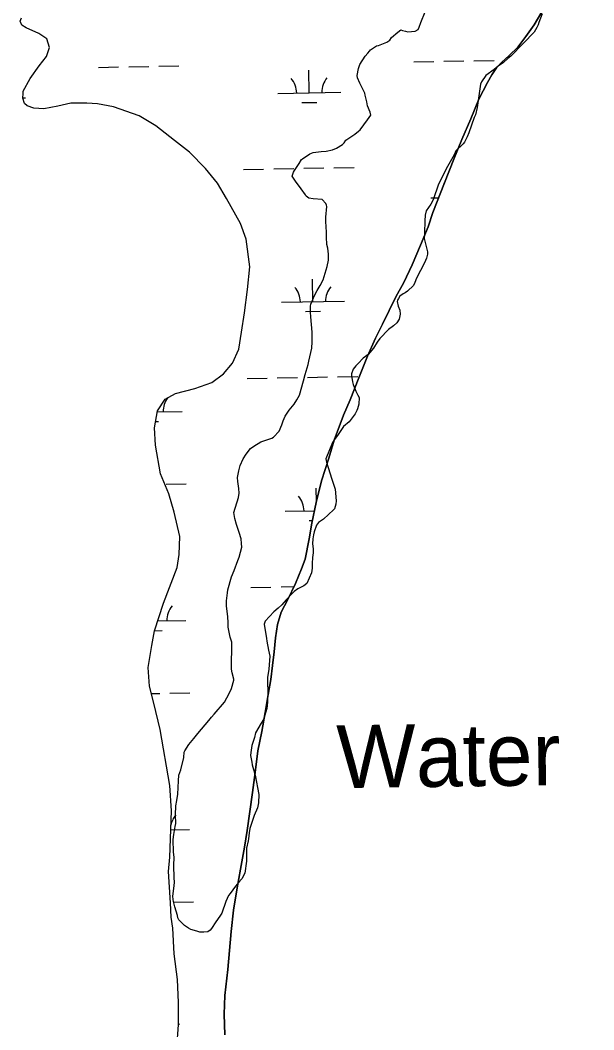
# Model space of a CAD drawing. Extents: x 3903937 to 3942190, y 260677 to 286651.
# Drawn here: x 3912518 to 3913431, y 266987 to 268594 of the extents above; entities that cross this region are included whole.
import ezdxf

# ---------------------------------------------------------------- set-up
doc = ezdxf.new("R2010")
doc.units = 0
for name, color, linetype in [('V-GRID-MAJR', 7, 'Continuous'), ('V-RIVR-IDEN', 7, 'Continuous'), ('V-SITE-VEGE', 7, 'Continuous'), ('V-TOPO-SHOR', 7, 'Continuous'), ('V-WETL-SWMP', 7, 'Continuous')]:
    doc.layers.add(name, color=color, linetype=linetype)

msp = doc.modelspace()

# ---------------------------------------------------------------- linework, layer by layer
at = {"layer": 'V-GRID-MAJR'}
msp.add_spline([(3913520.4, 266109.8), (3913415.5, 272167.8), (3913310.7, 278227.7), (3913205.8, 284287.7), (3913205.7, 284289.6)], degree=3, dxfattribs=at)
at = {"layer": 'V-SITE-VEGE'}
for points in [[(3912982.8, 268082.1), (3912982.8, 268097.5), (3912980.4, 268121.5), (3912979.9, 268129.2), (3912979.9, 268138.9), (3912980.5, 268142), (3912986.2, 268155.8), (3912990.8, 268163.5), (3912995.4, 268171.6), (3913000.1, 268180.8), (3913006.8, 268201.8), (3913008.9, 268212), (3913008.9, 268221.7), (3913007.5, 268230.9), (3913005.9, 268236.6), (3913006, 268241.2), (3913005.5, 268244.3), (3913005.5, 268256.5), (3913004.6, 268273.4), (3913004.6, 268280.6), (3913006.2, 268297.5), (3913005.7, 268299.5), (3913004.2, 268302.1), (3912998.6, 268308.3), (3912984.2, 268309.3), (3912977.6, 268310.4), (3912973, 268314), (3912972, 268316), (3912965.4, 268325.3), (3912956.2, 268337.6), (3912950.6, 268345.8), (3912953.2, 268352), (3912954.7, 268354.5), (3912961.9, 268365.7), (3912965.6, 268371.9), (3912967.1, 268373.4), (3912978.9, 268381), (3912984, 268383), (3912996.8, 268385), (3913005, 268385.5), (3913015.3, 268387.5), (3913021.4, 268390.1), (3913031.2, 268396.2), (3913033.7, 268398.7), (3913036.3, 268402.8), (3913050.7, 268412.5), (3913056.3, 268417), (3913058.9, 268419.6), (3913070.7, 268435.4), (3913075.9, 268442.6), (3913074.9, 268447.2), (3913070.8, 268457.4), (3913069.8, 268464.1), (3913066.8, 268474.3), (3913066.3, 268477.9), (3913058.7, 268493.8), (3913055.1, 268502), (3913054.1, 268505.6), (3913056.7, 268516.8), (3913058.8, 268523.5), (3913067.1, 268536.8), (3913071.2, 268541.4), (3913073.7, 268544.4), (3913075.3, 268546.5), (3913085, 268553.1), (3913088.1, 268553.6), (3913091.2, 268554.6), (3913101.4, 268558.6), (3913106.6, 268562.2), (3913109.1, 268566.3), (3913118.9, 268574.9), (3913124, 268578.5), (3913126.6, 268577.5), (3913131.2, 268576.4), (3913134.8, 268575.4), (3913146.6, 268576.4), (3913151.2, 268578.9), (3913153.2, 268582.5), (3913155.8, 268590.1), (3913162.5, 268607)], [(3913348.8, 268603.7), (3913343.7, 268590.4), (3913342.6, 268586.3), (3913340.6, 268582.2), (3913335.9, 268574.6), (3913331.3, 268570), (3913324.1, 268562.3), (3913315.4, 268553.7), (3913302, 268539.9), (3913298.9, 268536.8), (3913294.3, 268532.8), (3913287.1, 268526.6), (3913278.9, 268520.5), (3913272.7, 268515.4), (3913259.4, 268505.8), (3913252.2, 268495.6), (3913250.6, 268492), (3913245.3, 268454.7), (3913242.7, 268443.4), (3913240.7, 268438.8), (3913231.9, 268414.3), (3913229.3, 268408.1), (3913225.2, 268399.5), (3913223.1, 268396.9), (3913211.3, 268385.7), (3913208.7, 268379.6), (3913196.3, 268357.1), (3913192.2, 268349.4), (3913183.9, 268333.1), (3913175.6, 268308), (3913171.5, 268300.9), (3913164.3, 268290.2), (3913162.8, 268283.5), (3913162.2, 268274.3), (3913162.2, 268270.7), (3913161.6, 268259), (3913161.6, 268252.8), (3913161.1, 268246.2), (3913166.1, 268225.2), (3913166.1, 268221.6), (3913164.5, 268214.9), (3913161.4, 268207.8), (3913149, 268183.3), (3913146.4, 268176.1), (3913143.9, 268171.5), (3913134.6, 268162.3), (3913130.5, 268159.8), (3913127.4, 268158.3), (3913122.3, 268154.7), (3913120.2, 268151.1), (3913118.7, 268148.1), (3913118.2, 268146), (3913119.7, 268138.9), (3913122.2, 268132.2), (3913122.7, 268126.1), (3913121.1, 268117.9), (3913117.5, 268112.3), (3913112.4, 268107.2), (3913104.2, 268101.6), (3913090.3, 268087.3)], [(3912835.7, 267167.6), (3912829.5, 267158.9), (3912822.3, 267148.2), (3912820.3, 267145.6), (3912816.7, 267143.1), (3912810, 267142.6), (3912805.9, 267142.1), (3912803.9, 267142.6), (3912798.8, 267143.7), (3912789.6, 267146.8), (3912785.5, 267148.8), (3912779.3, 267153), (3912770.2, 267162.2), (3912768.7, 267165.3), (3912768.2, 267168.9), (3912764.1, 267182.7), (3912762.1, 267191.4), (3912761.1, 267194.5), (3912760.6, 267199.6), (3912763.2, 267216), (3912763.3, 267222.1), (3912762.8, 267228.8), (3912762.3, 267248.7), (3912762.9, 267261.5), (3912761.9, 267269.7), (3912761.5, 267289.7), (3912762.5, 267297.9), (3912764.6, 267310.7), (3912765.7, 267315.3), (3912765.2, 267329.1), (3912765.8, 267343.4), (3912767.4, 267352.1), (3912768.9, 267361.8), (3912770.1, 267383.3), (3912770.6, 267392), (3912773.7, 267400.7), (3912778.4, 267420.1), (3912778.9, 267428.8), (3912780, 267430.9), (3912786.2, 267441.1), (3912794.4, 267450.8), (3912800.6, 267458.4), (3912818.1, 267479.3), (3912822.2, 267484.4), (3912826.8, 267489.5), (3912843.3, 267508.4), (3912846.9, 267515.1), (3912852.5, 267526.3), (3912854.1, 267530.4), (3912857.7, 267543.2), (3912857.7, 267545.2), (3912855.2, 267554.9), (3912854.2, 267561.1), (3912854.9, 267604.1), (3912851.9, 267611.8), (3912848.9, 267627.6), (3912848.9, 267635.3), (3912848.4, 267644), (3912846.4, 267662), (3912846.5, 267669.6), (3912847.6, 267682.4), (3912848.6, 267687), (3912854.3, 267708), (3912858.4, 267718.2), (3912864.1, 267734), (3912866.2, 267739.2), (3912870.9, 267755), (3912870.4, 267761.1), (3912869.4, 267768.3), (3912866.4, 267778.6), (3912862.3, 267791.4), (3912859.3, 267800.6), (3912857.8, 267810.3), (3912865.6, 267834.4), (3912866.6, 267841), (3912866.1, 267848.7), (3912864.1, 267859.4), (3912863.7, 267866.1), (3912865.8, 267876.8), (3912867.8, 267885), (3912873, 267895.7), (3912877.6, 267903.4), (3912884.3, 267912.1), (3912890, 267916.1), (3912900.7, 267922.8), (3912918.2, 267928.8), (3912921.3, 267930.3), (3912930, 267939.5), (3912934.6, 267949.7), (3912936.7, 267956.4), (3912939.8, 267963.5), (3912946, 267973.2), (3912954.2, 267982.9), (3912958.3, 267989.6), (3912962.5, 267997.2), (3912968.7, 268019.7), (3912971.3, 268029.9), (3912976.5, 268045.8), (3912977.5, 268050.9), (3912982.2, 268071.9), (3912982.8, 268082.1)], [(3913090.3, 268087.3), (3913086.2, 268081.2), (3913080.5, 268072), (3913071.8, 268061.8), (3913067.6, 268058.7), (3913064.1, 268055.7), (3913055.8, 268047.5), (3913052.2, 268043.9), (3913048.1, 268038.3), (3913045.5, 268031.2), (3913045.5, 268028.1), (3913047, 268018.4), (3913048, 268013.8), (3913052.1, 268003.5), (3913055.6, 267996.8), (3913057.7, 267993.3), (3913057.1, 267982.5), (3913055, 267975.3), (3913054, 267972.8), (3913050.9, 267967.2), (3913041.6, 267954.4), (3913032.4, 267947.3), (3913024.1, 267934.5), (3913018, 267926.4), (3913014.9, 267921.8), (3913004.5, 267895.7), (3913005.5, 267890.6), (3913008.1, 267881.9), (3913014.1, 267863.4), (3913016.7, 267855.2), (3913019.2, 267847.5), (3913021.1, 267829.1), (3913020.1, 267823.5), (3913018, 267816.3), (3913016.5, 267814.3), (3913000.6, 267799.5), (3912992.9, 267794.4), (3912989.8, 267790.3), (3912985.6, 267779.6), (3912984.6, 267775), (3912983.5, 267768.4), (3912983, 267760.2), (3912984, 267752.5), (3912984.5, 267749.9), (3912984, 267746.3), (3912983.4, 267738.7), (3912982.9, 267729), (3912982.8, 267721.8), (3912981.8, 267714.1), (3912974, 267697.3), (3912969.4, 267693.7), (3912959.7, 267688.6), (3912954, 267684.5), (3912949.9, 267680.5), (3912941.2, 267671.3), (3912934.5, 267663.6), (3912928.3, 267658), (3912921.6, 267652.4), (3912907.8, 267637.6), (3912906.2, 267632.5), (3912909.7, 267610), (3912910.7, 267605.4), (3912913.2, 267591), (3912915.2, 267581.8), (3912913.6, 267560.8), (3912911.5, 267547.5), (3912911.5, 267538.3), (3912911.9, 267527.1), (3912911.9, 267520.9), (3912911.3, 267512.2), (3912911.3, 267508.6), (3912910.3, 267498.4), (3912905.1, 267481), (3912901.5, 267474.9), (3912892.7, 267459.6), (3912890.6, 267452.4), (3912886.5, 267439.7), (3912884.9, 267428.4), (3912884.4, 267423.3), (3912886.4, 267413), (3912887.4, 267408.9), (3912891.9, 267392.5), (3912897.9, 267361.3), (3912897.4, 267348), (3912895.8, 267340.3), (3912890.1, 267328.1), (3912883.4, 267307.1), (3912882.3, 267300.5), (3912881.3, 267290.7), (3912880.7, 267287.7), (3912878.1, 267275.9), (3912878, 267255.4), (3912875.4, 267236.5), (3912870.8, 267227.3), (3912866.1, 267221.7), (3912860.5, 267215.6), (3912852.2, 267203.8), (3912849.7, 267200.8), (3912845, 267191.1), (3912838.8, 267172.7), (3912835.7, 267167.6)]]:
    msp.add_lwpolyline(points, dxfattribs=at)
at = {"layer": 'V-TOPO-SHOR'}
msp.add_lwpolyline([(3912843.5, 266978.7), (3912842.4, 267011.6), (3912843.7, 267041.7), (3912848.4, 267082.7), (3912853.5, 267143.5), (3912857.4, 267177.5), (3912863.3, 267213.1), (3912868.7, 267242.5), (3912874.9, 267277.5), (3912879.2, 267304.3), (3912887.8, 267364.7), (3912891.8, 267396.3), (3912896.4, 267430.9), (3912902.5, 267461.7), (3912907.6, 267491.9), (3912912.8, 267520.6), (3912916.6, 267544.6), (3912919.5, 267567), (3912922.2, 267588.3), (3912924.3, 267610.6), (3912927.4, 267632.1), (3912933.3, 267651.9), (3912943.7, 267671.9), (3912956.1, 267697.5), (3912965.8, 267720.4), (3912971.3, 267736.1), (3912977.8, 267768.4), (3912982.1, 267793.4), (3912989.2, 267826.1), (3912997.6, 267860.5), (3913009.1, 267896.6), (3913017.9, 267925.2), (3913032.6, 267965), (3913043, 267989.7), (3913057, 268024.4), (3913070.8, 268059.2), (3913083.5, 268087.8), (3913094.4, 268110.2), (3913115.7, 268153.4), (3913128.6, 268176.1), (3913141.9, 268204.5), (3913155.4, 268236), (3913167.2, 268265.1), (3913174.9, 268287.7), (3913193.2, 268334.8), (3913208.5, 268372.9), (3913221.2, 268404.2), (3913235.1, 268436.9), (3913247.9, 268467.9), (3913261.9, 268494.9), (3913268.6, 268506.8), (3913276.4, 268518.2), (3913284.6, 268526.8), (3913296.5, 268537.7), (3913310.1, 268551.1), (3913322.7, 268567.8), (3913336.2, 268586.5), (3913348.2, 268607.3)], dxfattribs=at)
at = {"layer": 'V-WETL-SWMP'}
for p, q in [((3913348.2, 268607.3), (3913336.2, 268586.5)), ((3912517.8, 268592.1), (3912520, 268597.5)), ((3912520.3, 268585.9), (3912517.8, 268592.1)), ((3912527.5, 268581.9), (3912520.3, 268585.9)), ((3912547.2, 268572.6), (3912527.5, 268581.9)), ((3913336.2, 268586.5), (3913322.7, 268567.8)), ((3912560.2, 268564.2), (3912547.2, 268572.6)), ((3912564.3, 268550.2), (3912560.2, 268564.2)), ((3913322.7, 268567.8), (3913310.1, 268551.1)), ((3912559.5, 268536.2), (3912564.3, 268550.2)), ((3913310.1, 268551.1), (3913296.5, 268537.7)), ((3912548, 268521.3), (3912559.5, 268536.2)), ((3913144.3, 268527.7), (3913176.3, 268528.2)), ((3913192.3, 268528.5), (3913224.3, 268529.1)), ((3913240.3, 268529.4), (3913272.3, 268529.9)), ((3913284.6, 268526.8), (3913276.4, 268518.2)), ((3913296.5, 268537.7), (3913284.6, 268526.8)), ((3912533.6, 268500.8), (3912548, 268521.3)), ((3912642.5, 268518.8), (3912674.5, 268519.4)), ((3912690.5, 268519.7), (3912722.5, 268520.2)), ((3912738.5, 268520.5), (3912770.4, 268521.1)), ((3912978.1, 268478.3), (3912977.4, 268514.3)), ((3913276.4, 268518.2), (3913268.6, 268506.8)), ((3912522.5, 268481), (3912533.6, 268500.8)), ((3913261.9, 268494.9), (3913247.9, 268467.9)), ((3913268.6, 268506.8), (3913261.9, 268494.9)), ((3912522.7, 268476.9), (3912522.5, 268481)), ((3912928.1, 268477.4), (3913028.1, 268479.2)), ((3912521.9, 268469.9), (3912522.7, 268476.9)), ((3912521.9, 268470.3), (3912526.2, 268470.4)), ((3912524.6, 268461.5), (3912521.9, 268469.9)), ((3912598.3, 268461.8), (3912577.7, 268457)), ((3912623.9, 268461.9), (3912598.3, 268461.8)), ((3912640.9, 268460.6), (3912623.9, 268461.9)), ((3912966.4, 268462.7), (3912990.3, 268463.1)), ((3913247.9, 268467.9), (3913235.1, 268436.9)), ((3912529, 268457.5), (3912524.6, 268461.5)), ((3912539.6, 268453.6), (3912529, 268457.5)), ((3912555.3, 268452.9), (3912539.6, 268453.6)), ((3912577.7, 268457), (3912555.3, 268452.9)), ((3912666.2, 268456.1), (3912640.9, 268460.6)), ((3912707.1, 268441.7), (3912666.2, 268456.1)), ((3912733.6, 268425.6), (3912707.1, 268441.7)), ((3913235.1, 268436.9), (3913221.2, 268404.2)), ((3912763.7, 268402.4), (3912733.6, 268425.6)), ((3912787.2, 268383.7), (3912763.7, 268402.4)), ((3913221.2, 268404.2), (3913208.5, 268372.9)), ((3912813, 268358), (3912787.2, 268383.7)), ((3913208.5, 268372.9), (3913193.2, 268334.8)), ((3912831.7, 268334.6), (3912813, 268358)), ((3912873.4, 268356.4), (3912905.4, 268356.9)), ((3912921.4, 268357.2), (3912953.4, 268357.8)), ((3912969.3, 268358.1), (3913001.3, 268358.6)), ((3913017.3, 268358.9), (3913049.3, 268359.5)), ((3912846.4, 268309.9), (3912831.7, 268334.6)), ((3913193.2, 268334.8), (3913174.9, 268287.7)), ((3912868.4, 268270.1), (3912846.4, 268309.9)), ((3913171.5, 268310.9), (3913184, 268311.1)), ((3913174.9, 268287.7), (3913167.2, 268265.1)), ((3912877.7, 268245.5), (3912868.4, 268270.1)), ((3913167.2, 268265.1), (3913155.4, 268236)), ((3912883.5, 268201.1), (3912877.7, 268245.5)), ((3913155.4, 268236), (3913141.9, 268204.5)), ((3913141.9, 268204.5), (3913128.6, 268176.1)), ((3912879.5, 268165.2), (3912883.5, 268201.1)), ((3912983.9, 268145.7), (3912983.3, 268181.7)), ((3913128.6, 268176.1), (3913115.7, 268153.4)), ((3912874.8, 268128.2), (3912879.5, 268165.2)), ((3912933.9, 268144.8), (3913033.9, 268146.6)), ((3913115.7, 268153.4), (3913094.4, 268110.2)), ((3912870.3, 268097.5), (3912874.8, 268128.2)), ((3912972.2, 268130), (3912996.2, 268130.5)), ((3913094.4, 268110.2), (3913083.5, 268087.8)), ((3912866, 268070), (3912870.3, 268097.5)), ((3913083.5, 268087.8), (3913070.8, 268059.2)), ((3912855.9, 268048), (3912866, 268070)), ((3912841.6, 268031.1), (3912855.9, 268048)), ((3913070.8, 268059.2), (3913057, 268024.4)), ((3912822.8, 268017.2), (3912841.6, 268031.1)), ((3912795.6, 268007.9), (3912822.8, 268017.2)), ((3912879.2, 268023.7), (3912911.2, 268024.3)), ((3912927.2, 268024.6), (3912959.2, 268025.2)), ((3912975.2, 268025.4), (3913007.2, 268026)), ((3913023.2, 268026.3), (3913055.2, 268026.8)), ((3913057, 268024.4), (3913043, 267989.7)), ((3912748.8, 267990.5), (3912765, 267999.7)), ((3912765, 267999.7), (3912795.6, 268007.9)), ((3912736.3, 267972), (3912748.8, 267990.5)), ((3913043, 267989.7), (3913032.6, 267965)), ((3912731.4, 267945.3), (3912736.3, 267972)), ((3912736, 267970.5), (3912775.5, 267971.2)), ((3913032.6, 267965), (3913017.9, 267925.2)), ((3912733.2, 267955), (3912737.8, 267955.1)), ((3912733.3, 267917.3), (3912731.4, 267945.3)), ((3912741.3, 267871.9), (3912733.3, 267917.3)), ((3913017.9, 267925.2), (3913009.1, 267896.6)), ((3913009.1, 267896.6), (3912997.6, 267860.5)), ((3912754.2, 267839.9), (3912741.3, 267871.9)), ((3912750.2, 267855.3), (3912782.2, 267855.8)), ((3912997.6, 267860.5), (3912989.2, 267826.1)), ((3912762.8, 267810.9), (3912754.2, 267839.9)), ((3912989.5, 267827.4), (3912989.2, 267849.1)), ((3912989.2, 267826.1), (3912982.1, 267793.4)), ((3912772.1, 267772.1), (3912762.8, 267810.9)), ((3912939.8, 267812.2), (3912986.4, 267813)), ((3912982.1, 267793.4), (3912977.8, 267768.4)), ((3912978.1, 267797.4), (3912983, 267797.5)), ((3912770.7, 267743.2), (3912772.1, 267772.1)), ((3912977.8, 267768.4), (3912971.3, 267736.1)), ((3912767.5, 267722.8), (3912770.7, 267743.2)), ((3912745.8, 267665.8), (3912767.5, 267722.8)), ((3912971.3, 267736.1), (3912965.8, 267720.4)), ((3912965.8, 267720.4), (3912956.1, 267697.5)), ((3912885.1, 267691.1), (3912917.1, 267691.7)), ((3912933.1, 267692), (3912953.6, 267692.3)), ((3912956.1, 267697.5), (3912943.7, 267671.9)), ((3912731.7, 267621.9), (3912745.8, 267665.8)), ((3912943.7, 267671.9), (3912933.2, 267651.9)), ((3912933.2, 267651.9), (3912927.4, 267632.1)), ((3912736.8, 267637.8), (3912781.4, 267638.5)), ((3912927.4, 267632.1), (3912924.3, 267610.6)), ((3912727.2, 267598.7), (3912731.7, 267621.9)), ((3912731.8, 267622.2), (3912743.7, 267622.5)), ((3912924.3, 267610.6), (3912922.2, 267588.3)), ((3912721.7, 267563.4), (3912727.2, 267598.7)), ((3912922.2, 267588.3), (3912919.5, 267567)), ((3912723.7, 267533.8), (3912721.7, 267563.4)), ((3912919.5, 267567), (3912916.6, 267544.6)), ((3912730.4, 267506.8), (3912723.7, 267533.8)), ((3912916.6, 267544.6), (3912912.8, 267520.6)), ((3912726.6, 267522.1), (3912740, 267522.4)), ((3912756, 267522.7), (3912788, 267523.2)), ((3912912.8, 267520.6), (3912907.6, 267491.9)), ((3912740.4, 267464.7), (3912730.4, 267506.8)), ((3912907.6, 267491.9), (3912902.5, 267461.7)), ((3912756, 267375.7), (3912740.4, 267464.7)), ((3912902.5, 267461.7), (3912896.4, 267430.9)), ((3912896.4, 267430.9), (3912891.8, 267396.3)), ((3912891.8, 267396.3), (3912887.8, 267364.7)), ((3912758.7, 267335.5), (3912756, 267375.7)), ((3912887.8, 267364.7), (3912879.2, 267304.3)), ((3912755.8, 267261.7), (3912758.7, 267335.5)), ((3912757.5, 267305.4), (3912787.2, 267305.9)), ((3912879.2, 267304.3), (3912874.9, 267277.5)), ((3912874.9, 267277.5), (3912868.7, 267242.5)), ((3912753.7, 267238.8), (3912755.8, 267261.7)), ((3912868.7, 267242.5), (3912863.3, 267213.1)), ((3912756.9, 267189.3), (3912753.7, 267238.8)), ((3912863.3, 267213.1), (3912857.4, 267177.5)), ((3912758.4, 267166.3), (3912756.9, 267189.3)), ((3912761.9, 267190), (3912793.9, 267190.6)), ((3912857.4, 267177.5), (3912853.5, 267143.5)), ((3912760.7, 267148.5), (3912758.4, 267166.3)), ((3912762.9, 267108), (3912760.7, 267148.5)), ((3912853.5, 267143.5), (3912848.4, 267082.7)), ((3912768, 267066.8), (3912762.9, 267108)), ((3912848.4, 267082.7), (3912843.7, 267041.7)), ((3912769.8, 267030.6), (3912768, 267066.8)), ((3912843.7, 267041.7), (3912842.4, 267011.6)), ((3912769.9, 266995.1), (3912769.8, 267030.6)), ((3912842.4, 267011.6), (3912843.5, 266978.7)), ((3912767.3, 266958.6), (3912769.9, 266995.1))]:
    msp.add_line(p, q, dxfattribs=at)
for centre, start, end in [((3912922.8, 268477.8), 0.2366, 41.7802), ((3913033.3, 268479.8), 140.2366, 181.7802), ((3913166.3, 268311.3), 40.6395, 41.7802), ((3912928.7, 268145.2), 0.2366, 41.7802), ((3913039.2, 268147.1), 140.2366, 181.7802), ((3912780.8, 267971.7), 143.8617, 181.7802), ((3912934.5, 267812.6), 0.2366, 41.7802), ((3912786.6, 267639.1), 140.2366, 181.7802), ((3912792.5, 267306.5), 140.2366, 169.967), ((3912798.3, 266973.9), 140.2366, 143.9383)]:
    msp.add_arc(centre, 35.2, start, end, dxfattribs=at)

# ---------------------------------------------------------------- texts
at = {"layer": 'V-RIVR-IDEN'}
msp.add_text('Water', height=100, rotation=0.8184, dxfattribs=at).set_placement((3913022.1, 267371.5))

doc.saveas('drawing.dxf')
